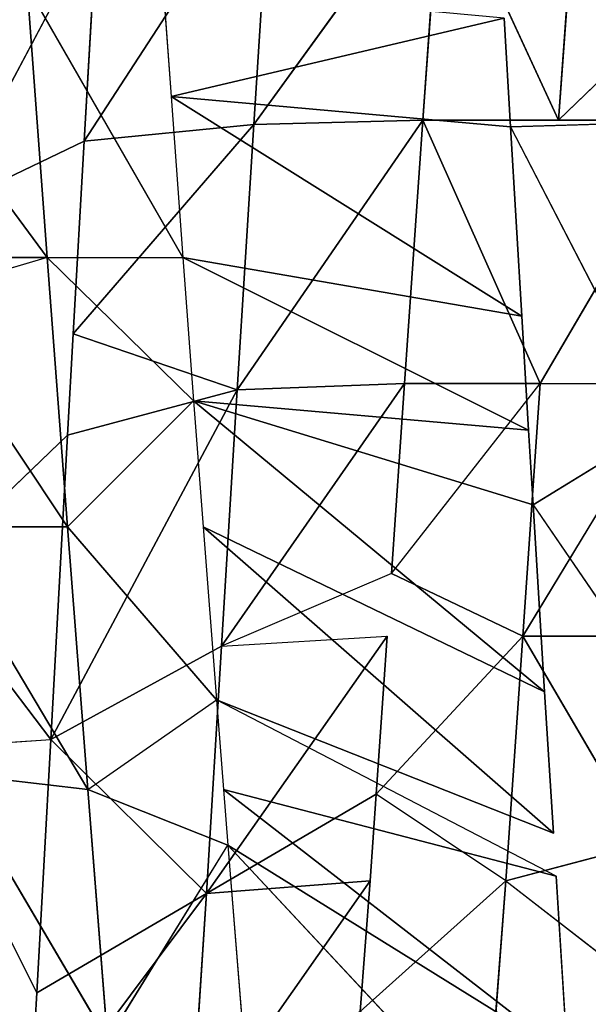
# Model space of a CAD drawing. Extents: x 0 to 40, y 0 to 81.9.
# Tile 359 of 623: x 7.99 to 8.356, y 74.213 to 74.847. Entities that reach past the tile are written whole.
import ezdxf

# ---------------------------------------------------------------- set-up
doc = ezdxf.new("R2010")
doc.units = 0
doc.header["$LTSCALE"] = 25.4
doc.layers.get('0').update_dxf_attribs({"color": 13, "linetype": 'CONTINUOUS'})

# ---------------------------------------------------------------- blocks, each defined once
blk = doc.blocks.new('ICE-TUBE-LED-S-8118_STL')
at = {"color": 0}
for p, q in [((75.14429, 14.19574, 47.57018), (75.01286, 14.09859, 47.56013)), ((75.14429, 14.19574, 47.57018), (75.01286, 14.09859, 47.56013)), ((74.6966, 14.18408, 44.11565), (74.53928, 14.10525, 44.16475)), ((74.6966, 14.18408, 44.11565), (74.70245, 14.09626, 44.1141)), ((74.83939, 14.08554, 47.52956), (74.98769, 14.18422, 47.55693)), ((74.83939, 14.08554, 47.52956), (74.98769, 14.18422, 47.55693)), ((75.01286, 14.09859, 47.56013), (74.98769, 14.18422, 47.55693)), ((75.01286, 14.09859, 47.56013), (75.01286, 14.18609, 47.56013)), ((74.8099, 14.17789, 44.08908), (74.70245, 14.09626, 44.1141)), ((74.8099, 14.17789, 44.08908), (74.89857, 14.08547, 44.07318)), ((74.83939, 14.17304, 47.52956), (74.6703, 14.07246, 47.47972)), ((74.83939, 14.17304, 47.52956), (74.6703, 14.07246, 47.47972)), ((74.83939, 14.17304, 47.52956), (74.83939, 14.08554, 47.52956)), ((74.83939, 14.17304, 47.52956), (74.83939, 14.08554, 47.52956)), ((75.04481, 14.16472, 44.05605), (75.0879, 14.07477, 44.05313)), ((75.04481, 14.16472, 44.05605), (75.22966, 14.06658, 44.05025)), ((74.68064, 14.16077, 47.48338), (74.50874, 14.0596, 47.41169)), ((74.68064, 14.16077, 47.48338), (74.50874, 14.0596, 47.41169)), ((74.68064, 14.16077, 47.48338), (74.6703, 14.07246, 47.47972)), ((74.68064, 14.16077, 47.48338), (74.6703, 14.07246, 47.47972)), ((74.45027, 14.11043, 44.19919), (74.6033, 13.99588, 44.34304)), ((74.45027, 14.11043, 44.19919), (74.6033, 13.99588, 44.34304)), ((74.53928, 14.10525, 44.16475), (74.45027, 14.11043, 44.19919)), ((75.01286, 14.09859, 47.56013), (75.18743, 14.11136, 47.57108)), ((75.01286, 14.09859, 47.56013), (75.18743, 14.11136, 47.57108)), ((75.18743, 14.11136, 47.57108), (75.01286, 14.01109, 47.56013)), ((74.70245, 14.09626, 44.1141), (74.53928, 14.10525, 44.16475)), ((74.6033, 13.99588, 44.34304), (74.53928, 14.10525, 44.16475)), ((74.70245, 14.09626, 44.1141), (74.53928, 14.10525, 44.16475)), ((74.6033, 13.99588, 44.34304), (74.53928, 14.10525, 44.16475)), ((74.6033, 13.99588, 44.34304), (74.70245, 14.09626, 44.1141)), ((74.6033, 13.99588, 44.34304), (74.70245, 14.09626, 44.1141)), ((74.89857, 14.08547, 44.07318), (74.70245, 14.09626, 44.1141)), ((74.92769, 13.97609, 44.26037), (74.70245, 14.09626, 44.1141)), ((74.89857, 14.08547, 44.07318), (74.70245, 14.09626, 44.1141)), ((74.92769, 13.97609, 44.26037), (74.70245, 14.09626, 44.1141)), ((74.76254, 13.98617, 44.29423), (74.70245, 14.09626, 44.1141)), ((74.76254, 13.98617, 44.29423), (74.70245, 14.09626, 44.1141)), ((75.01286, 14.09859, 47.56013), (74.83939, 14.08554, 47.52956)), ((75.01286, 14.09859, 47.56013), (74.83939, 14.08554, 47.52956)), ((74.92052, 14.00419, 47.54636), (75.01286, 14.09859, 47.56013)), ((75.01286, 14.09859, 47.56013), (75.01286, 14.01109, 47.56013)), ((74.6703, 14.07246, 47.47972), (74.83939, 14.08554, 47.52956)), ((74.6703, 14.07246, 47.47972), (74.83939, 14.08554, 47.52956)), ((74.83939, 14.08554, 47.52956), (74.72792, 13.98946, 47.49904)), ((74.92052, 14.00419, 47.54636), (74.83939, 14.08554, 47.52956)), ((74.89857, 14.08547, 44.07318), (74.92769, 13.97609, 44.26037)), ((74.96387, 14.08181, 44.06415), (74.89857, 14.08547, 44.07318)), ((74.89857, 14.08547, 44.07318), (74.92769, 13.97609, 44.26037)), ((74.96387, 14.08181, 44.06415), (74.92769, 13.97609, 44.26037)), ((74.96387, 14.08181, 44.06415), (74.92769, 13.97609, 44.26037)), ((74.96387, 14.08181, 44.06415), (75.09863, 13.96539, 44.24227)), ((75.0879, 14.07477, 44.05313), (74.96387, 14.08181, 44.06415)), ((74.96387, 14.08181, 44.06415), (75.09863, 13.96539, 44.24227)), ((75.22966, 14.06658, 44.05025), (75.0879, 14.07477, 44.05313)), ((75.0879, 14.07477, 44.05313), (75.09863, 13.96539, 44.24227)), ((75.22966, 14.06658, 44.05025), (75.0879, 14.07477, 44.05313)), ((75.0879, 14.07477, 44.05313), (75.09863, 13.96539, 44.24227)), ((74.6703, 14.07246, 47.47972), (74.50874, 14.0596, 47.41169)), ((74.6703, 14.07246, 47.47972), (74.50874, 14.0596, 47.41169)), ((74.6703, 14.07246, 47.47972), (74.63442, 13.98214, 47.46643)), ((74.6703, 14.07246, 47.47972), (74.72792, 13.98946, 47.49904)), ((74.50874, 14.0596, 47.41169), (74.63442, 13.98214, 47.46643)), ((75.18743, 14.02386, 47.57108), (75.11671, 14.01873, 47.56899)), ((74.97508, 13.79275, 47.93718), (75.11671, 14.01873, 47.56899)), ((74.97508, 13.79275, 47.93718), (75.11671, 14.01873, 47.56899)), ((75.11671, 14.01873, 47.56899), (75.01286, 14.01109, 47.56013)), ((75.09703, 13.79998, 47.94737), (75.11671, 14.01873, 47.56899)), ((75.09703, 13.79998, 47.94737), (75.11671, 14.01873, 47.56899)), ((75.11671, 14.01873, 47.56899), (75.167, 13.80408, 47.94975)), ((75.11671, 14.01873, 47.56899), (75.167, 13.80408, 47.94975)), ((74.90181, 13.78835, 47.92732), (75.01286, 14.01109, 47.56013)), ((74.90181, 13.78835, 47.92732), (75.01286, 14.01109, 47.56013)), ((75.01286, 14.01109, 47.56013), (74.92052, 14.00419, 47.54636)), ((74.97508, 13.79275, 47.93718), (75.01286, 14.01109, 47.56013)), ((74.97508, 13.79275, 47.93718), (75.01286, 14.01109, 47.56013)), ((74.44637, 14.0062, 44.40811), (74.61144, 13.89052, 44.54261)), ((74.6033, 13.99588, 44.34304), (74.44637, 14.0062, 44.40811)), ((74.6033, 13.99588, 44.34304), (74.44637, 14.0062, 44.40811)), ((74.44637, 14.0062, 44.40811), (74.61144, 13.89052, 44.54261)), ((74.73308, 13.77807, 47.89368), (74.92052, 14.00419, 47.54636)), ((74.73308, 13.77807, 47.89368), (74.92052, 14.00419, 47.54636)), ((74.92052, 14.00419, 47.54636), (74.83939, 13.99804, 47.52956)), ((74.85352, 13.78544, 47.91927), (74.92052, 14.00419, 47.54636)), ((74.85352, 13.78544, 47.91927), (74.92052, 14.00419, 47.54636)), ((74.92052, 14.00419, 47.54636), (74.90181, 13.78835, 47.92732)), ((74.92052, 14.00419, 47.54636), (74.90181, 13.78835, 47.92732)), ((74.64214, 13.77244, 47.869), (74.83939, 13.99804, 47.52956)), ((74.64214, 13.77244, 47.869), (74.83939, 13.99804, 47.52956)), ((74.83939, 13.99804, 47.52956), (74.72792, 13.98946, 47.49904)), ((74.73308, 13.77807, 47.89368), (74.83939, 13.99804, 47.52956)), ((74.73308, 13.77807, 47.89368), (74.83939, 13.99804, 47.52956)), ((74.66733, 13.8865, 44.52134), (74.6033, 13.99588, 44.34304)), ((74.6033, 13.99588, 44.34304), (74.76912, 13.87951, 44.48865)), ((74.6033, 13.99588, 44.34304), (74.76912, 13.87951, 44.48865)), ((74.6033, 13.99588, 44.34304), (74.76254, 13.98617, 44.29423)), ((74.6033, 13.99588, 44.34304), (74.61144, 13.89052, 44.54261)), ((74.6033, 13.99588, 44.34304), (74.61144, 13.89052, 44.54261)), ((74.66733, 13.8865, 44.52134), (74.6033, 13.99588, 44.34304)), ((74.6033, 13.99588, 44.34304), (74.76254, 13.98617, 44.29423)), ((74.49844, 13.76339, 47.82007), (74.6703, 13.98496, 47.47972)), ((74.49844, 13.76339, 47.82007), (74.6703, 13.98496, 47.47972)), ((74.61448, 13.77071, 47.86055), (74.72792, 13.98946, 47.49904)), ((74.61448, 13.77071, 47.86055), (74.6703, 13.98496, 47.47972)), ((74.61448, 13.77071, 47.86055), (74.6703, 13.98496, 47.47972)), ((74.6703, 13.98496, 47.47972), (74.63442, 13.98214, 47.46643)), ((74.64214, 13.77244, 47.869), (74.72792, 13.98946, 47.49904)), ((74.72792, 13.98946, 47.49904), (74.6703, 13.98496, 47.47972)), ((74.76254, 13.98617, 44.29423), (74.76912, 13.87951, 44.48865)), ((74.93188, 13.86844, 44.45164), (74.76254, 13.98617, 44.29423)), ((74.76254, 13.98617, 44.29423), (74.92769, 13.97609, 44.26037)), ((74.93188, 13.86844, 44.45164), (74.76254, 13.98617, 44.29423)), ((74.80943, 13.8768, 44.47778), (74.76254, 13.98617, 44.29423)), ((74.76254, 13.98617, 44.29423), (74.92769, 13.97609, 44.26037)), ((74.39281, 13.75662, 47.77585), (74.63442, 13.98214, 47.46643)), ((74.39281, 13.75662, 47.77585), (74.63442, 13.98214, 47.46643)), ((74.49844, 13.76339, 47.82007), (74.63442, 13.98214, 47.46643)), ((74.49844, 13.76339, 47.82007), (74.63442, 13.98214, 47.46643)), ((74.63442, 13.98214, 47.46643), (74.50874, 13.9721, 47.41169)), ((74.93188, 13.86844, 44.45164), (74.92769, 13.97609, 44.26037)), ((74.92769, 13.97609, 44.26037), (75.10145, 13.85658, 44.43188)), ((74.93188, 13.86844, 44.45164), (74.92769, 13.97609, 44.26037)), ((75.09863, 13.96539, 44.24227), (74.92769, 13.97609, 44.26037)), ((75.09863, 13.96539, 44.24227), (74.92769, 13.97609, 44.26037)), ((74.92769, 13.97609, 44.26037), (75.10145, 13.85658, 44.43188)), ((75.10145, 13.85658, 44.43188), (75.09863, 13.96539, 44.24227)), ((75.09863, 13.96539, 44.24227), (75.26505, 13.84482, 44.4303)), ((75.09863, 13.96539, 44.24227), (75.26505, 13.84482, 44.4303)), ((75.09863, 13.96539, 44.24227), (75.27309, 13.95419, 44.24103)), ((75.10145, 13.85658, 44.43188), (75.09863, 13.96539, 44.24227)), ((75.09863, 13.96539, 44.24227), (75.27309, 13.95419, 44.24103)), ((74.52728, 13.89683, 44.5794), (74.61144, 13.80302, 44.54261)), ((74.52728, 13.89683, 44.5794), (74.61144, 13.89052, 44.54261)), ((74.61144, 13.89052, 44.54261), (74.66733, 13.8865, 44.52134)), ((74.61144, 13.80302, 44.54261), (74.66733, 13.8865, 44.52134)), ((74.76912, 13.79201, 44.48865), (74.66733, 13.8865, 44.52134)), ((74.66733, 13.8865, 44.52134), (74.76912, 13.87951, 44.48865)), ((74.80943, 13.8768, 44.47778), (74.76912, 13.79201, 44.48865)), ((74.80943, 13.8768, 44.47778), (74.93188, 13.78094, 44.45164)), ((74.80943, 13.8768, 44.47778), (74.93188, 13.86844, 44.45164)), ((74.93188, 13.86844, 44.45164), (74.93188, 13.78094, 44.45164)), ((74.93188, 13.86844, 44.45164), (75.10145, 13.85658, 44.43188)), ((74.93188, 13.86844, 44.45164), (75.10145, 13.85658, 44.43188)), ((75.10145, 13.85658, 44.43188), (75.10145, 13.76908, 44.43188)), ((75.10145, 13.85658, 44.43188), (75.26505, 13.84482, 44.4303)), ((75.10145, 13.85658, 44.43188), (75.10145, 13.76908, 44.43188)), ((75.10145, 13.85658, 44.43188), (75.26505, 13.84482, 44.4303)), ((75.26505, 13.84482, 44.4303), (75.10145, 13.76908, 44.43188)), ((75.26505, 13.84482, 44.4303), (75.10145, 13.76908, 44.43188)), ((74.61144, 13.80302, 44.54261), (74.45696, 13.81484, 44.6148)), ((74.61144, 13.80302, 44.54261), (74.45696, 13.81484, 44.6148)), ((74.61144, 13.80302, 44.54261), (74.54726, 13.7203, 44.57014)), ((74.61144, 13.80302, 44.54261), (74.63504, 13.71381, 44.53333)), ((74.61144, 13.80302, 44.54261), (74.76912, 13.79201, 44.48865)), ((74.61144, 13.80302, 44.54261), (74.76912, 13.79201, 44.48865)), ((75.167, 13.80408, 47.94975), (75.09703, 13.79998, 47.94737)), ((75.09703, 13.79998, 47.94737), (74.90544, 13.70107, 47.92788)), ((75.09703, 13.79998, 47.94737), (74.97508, 13.79275, 47.93718)), ((75.09703, 13.79998, 47.94737), (75.09976, 13.71264, 47.94751)), ((74.76912, 13.79201, 44.48865), (74.63504, 13.71381, 44.53333)), ((74.76912, 13.79201, 44.48865), (74.63504, 13.71381, 44.53333)), ((74.76912, 13.70451, 44.48865), (74.76912, 13.79201, 44.48865)), ((74.93188, 13.78094, 44.45164), (74.76912, 13.79201, 44.48865)), ((74.93188, 13.78094, 44.45164), (74.76912, 13.79201, 44.48865)), ((74.76912, 13.79201, 44.48865), (74.93188, 13.69344, 44.45164)), ((74.90181, 13.78835, 47.92732), (74.85352, 13.78544, 47.91927)), ((74.97508, 13.79275, 47.93718), (74.90181, 13.78835, 47.92732)), ((74.85352, 13.78544, 47.91927), (74.71317, 13.68935, 47.88868)), ((74.85352, 13.78544, 47.91927), (74.73308, 13.77807, 47.89368)), ((74.85352, 13.78544, 47.91927), (74.90544, 13.70107, 47.92788)), ((74.73308, 13.77807, 47.89368), (74.64214, 13.77244, 47.869)), ((74.93188, 13.78094, 44.45164), (75.10145, 13.68158, 44.43188)), ((74.93188, 13.78094, 44.45164), (74.93188, 13.69344, 44.45164)), ((74.61448, 13.77071, 47.86055), (74.49844, 13.76339, 47.82007)), ((75.10145, 13.76908, 44.43188), (75.10145, 13.68158, 44.43188)), ((75.27506, 13.75659, 44.43076), (75.10145, 13.76908, 44.43188)), ((75.27506, 13.75659, 44.43076), (75.10145, 13.76908, 44.43188)), ((75.10145, 13.76908, 44.43188), (75.19225, 13.67509, 44.4289))]:
    blk.add_line(p, q, dxfattribs=at)
mesh = blk.add_polyface(dxfattribs=at)
corners = [(81.99833, 18.65613, 0), (32.39832, 18.53461, 0), (32.39832, 18.65613, 0), (33.41051, 17.76106, 0), (34.4478, 16.85461, 0), (35.42089, 15.87956, 0), (36.32527, 14.84046, 0), (37.15673, 13.74214, 0), (37.91139, 12.58971, 0), (38.58575, 11.38851, 0), (39.17668, 10.14416, 0), (39.68142, 8.86242, 0), (40.09764, 7.54925, 0), (40.42338, 6.21078, 0), (40.65715, 4.85321, 0), (40.79784, 3.48288, 0), (40.84481, 2.10613, 0), (81.99833, -14.44387, 0), (33.41051, -13.5488, 0), (32.39832, -14.44387, 0), (32.39832, -14.32234, 0), (34.4478, -12.64234, 0), (35.42089, -11.6673, 0), (36.32527, -10.6282, 0), (37.15673, -9.52987, 0), (37.91139, -8.37744, 0), (38.58575, -7.17625, 0), (39.17668, -5.93189, 0), (39.68142, -4.65015, 0), (40.09764, -3.33699, 0), (40.42338, -1.99851, 0), (40.65715, -0.64095, 0), (40.79784, 0.72939, 0)]
mesh.append_faces([[corners[k] for k in face] for face in [(0, 1, 2), (18, 19, 20)]], dxfattribs={"vtx0": -1, "color": 0})
mesh.append_faces([[corners[k] for k in face] for face in [(1, 0, 3), (3, 0, 4), (4, 0, 5), (5, 0, 6), (6, 0, 7), (7, 0, 8), (8, 0, 9), (9, 0, 10), (10, 0, 11), (11, 0, 12), (12, 0, 13), (13, 0, 14), (14, 0, 15), (15, 0, 16), (19, 18, 17)]], dxfattribs={"vtx0": -1, "vtx1": -1, "color": 0})
mesh.append_faces([[corners[k] for k in face] for face in [(16, 0, 17), (17, 18, 21), (17, 21, 22), (17, 22, 23), (17, 23, 24), (17, 24, 25), (17, 25, 26), (17, 26, 27), (17, 27, 28), (17, 28, 29), (17, 29, 30), (17, 30, 31), (17, 31, 32), (17, 32, 16)]], dxfattribs={"vtx0": -1, "vtx2": -1, "color": 0})
mesh = blk.add_polyface(dxfattribs=at)
corners = [(81.99833, -14.44387, 92), (32.39832, -14.32234, 92), (32.39832, -14.44387, 92), (33.41051, -13.5488, 92), (34.4478, -12.64234, 92), (35.42089, -11.6673, 92), (36.32527, -10.6282, 92), (37.15673, -9.52987, 92), (37.91139, -8.37744, 92), (38.58575, -7.17625, 92), (39.17668, -5.93189, 92), (39.68142, -4.65015, 92), (40.09764, -3.33699, 92), (40.42338, -1.99851, 92), (40.65715, -0.64095, 92), (40.79784, 0.72939, 92), (40.84481, 2.10613, 92), (33.41051, 17.76106, 92), (32.39832, 18.65613, 92), (32.39832, 18.53461, 92), (81.99833, 18.65613, 92), (34.4478, 16.85461, 92), (35.42089, 15.87956, 92), (36.32527, 14.84046, 92), (37.15673, 13.74214, 92), (37.91139, 12.58971, 92), (38.58575, 11.38851, 92), (39.17668, 10.14416, 92), (39.68142, 8.86242, 92), (40.09764, 7.54925, 92), (40.42338, 6.21078, 92), (40.65715, 4.85321, 92), (40.79784, 3.48288, 92)]
mesh.append_faces([[corners[k] for k in face] for face in [(0, 1, 2), (17, 18, 19)]], dxfattribs={"vtx0": -1, "color": 0})
mesh.append_faces([[corners[k] for k in face] for face in [(1, 0, 3), (3, 0, 4), (4, 0, 5), (5, 0, 6), (6, 0, 7), (7, 0, 8), (8, 0, 9), (9, 0, 10), (10, 0, 11), (11, 0, 12), (12, 0, 13), (13, 0, 14), (14, 0, 15), (15, 0, 16), (18, 17, 20), (20, 16, 0)]], dxfattribs={"vtx0": -1, "vtx1": -1, "color": 0})
mesh.append_faces([[corners[k] for k in face] for face in [(20, 17, 21), (20, 21, 22), (20, 22, 23), (20, 23, 24), (20, 24, 25), (20, 25, 26), (20, 26, 27), (20, 27, 28), (20, 28, 29), (20, 29, 30), (20, 30, 31), (20, 31, 32), (20, 32, 16)]], dxfattribs={"vtx0": -1, "vtx2": -1, "color": 0})
mesh = blk.add_polyface(dxfattribs=at)
corners = [(82.19833, -12.64387, 2), (64.19833, 16.85613, 2), (64.19833, -12.64387, 2), (82.19833, 16.85613, 2)]
mesh.append_faces([[corners[k] for k in face] for face in [(0, 1, 2), (1, 0, 3)]], dxfattribs={"vtx0": -1, "color": 0})
mesh = blk.add_polyface(dxfattribs=at)
corners = [(64.19833, 16.85613, 90), (82.19833, -12.64387, 90), (64.19833, -12.64387, 90), (82.19833, 16.85613, 90)]
mesh.append_faces([[corners[k] for k in face] for face in [(0, 1, 2), (1, 0, 3)]], dxfattribs={"vtx0": -1, "color": 0})
mesh = blk.add_polyface(dxfattribs=at)
corners = [(75.18743, 14.11136, 47.57108), (75.14429, 14.19574, 47.57018), (75.01286, 14.09859, 47.56013)]
mesh.append_faces([[corners[k] for k in face] for face in [(0, 1, 2)]], dxfattribs={"color": 0})
mesh = blk.add_polyface(dxfattribs=at)
corners = [(75.14429, 14.19574, 47.57018), (75.01286, 14.18609, 47.56013), (75.01286, 14.09859, 47.56013)]
mesh.append_faces([[corners[k] for k in face] for face in [(0, 1, 2)]], dxfattribs={"color": 0})
mesh = blk.add_polyface(dxfattribs=at)
corners = [(74.70245, 14.09626, 44.1141), (74.53928, 14.10525, 44.16475), (74.6966, 14.18408, 44.11565)]
mesh.append_faces([[corners[k] for k in face] for face in [(0, 1, 2)]], dxfattribs={"color": 0})
mesh = blk.add_polyface(dxfattribs=at)
corners = [(74.98769, 14.18422, 47.55693), (74.83939, 14.17304, 47.52956), (74.83939, 14.08554, 47.52956)]
mesh.append_faces([[corners[k] for k in face] for face in [(0, 1, 2)]], dxfattribs={"color": 0})
mesh = blk.add_polyface(dxfattribs=at)
corners = [(75.01286, 14.09859, 47.56013), (74.98769, 14.18422, 47.55693), (74.83939, 14.08554, 47.52956)]
mesh.append_faces([[corners[k] for k in face] for face in [(0, 1, 2)]], dxfattribs={"color": 0})
mesh = blk.add_polyface(dxfattribs=at)
corners = [(74.89857, 14.08547, 44.07318), (74.70245, 14.09626, 44.1141), (74.8099, 14.17789, 44.08908)]
mesh.append_faces([[corners[k] for k in face] for face in [(0, 1, 2)]], dxfattribs={"color": 0})
mesh = blk.add_polyface(dxfattribs=at)
corners = [(74.83939, 14.17304, 47.52956), (74.6703, 14.07246, 47.47972), (74.83939, 14.08554, 47.52956)]
mesh.append_faces([[corners[k] for k in face] for face in [(0, 1, 2)]], dxfattribs={"color": 0})
mesh = blk.add_polyface(dxfattribs=at)
corners = [(74.83939, 14.17304, 47.52956), (74.68064, 14.16077, 47.48338), (74.6703, 14.07246, 47.47972)]
mesh.append_faces([[corners[k] for k in face] for face in [(0, 1, 2)]], dxfattribs={"color": 0})
mesh = blk.add_polyface(dxfattribs=at)
corners = [(75.22966, 14.06658, 44.05025), (75.0879, 14.07477, 44.05313), (75.04481, 14.16472, 44.05605)]
mesh.append_faces([[corners[k] for k in face] for face in [(0, 1, 2)]], dxfattribs={"color": 0})
mesh = blk.add_polyface(dxfattribs=at)
corners = [(74.68064, 14.16077, 47.48338), (74.50874, 14.0596, 47.41169), (74.6703, 14.07246, 47.47972)]
mesh.append_faces([[corners[k] for k in face] for face in [(0, 1, 2)]], dxfattribs={"color": 0})
mesh = blk.add_polyface(dxfattribs=at)
corners = [(74.68064, 14.16077, 47.48338), (74.53484, 14.1492, 47.42414), (74.50874, 14.0596, 47.41169)]
mesh.append_faces([[corners[k] for k in face] for face in [(0, 1, 2)]], dxfattribs={"color": 0})
mesh = blk.add_polyface(dxfattribs=at)
corners = [(74.44637, 14.0062, 44.40811), (74.45027, 14.11043, 44.19919), (74.6033, 13.99588, 44.34304)]
mesh.append_faces([[corners[k] for k in face] for face in [(0, 1, 2)]], dxfattribs={"color": 0})
mesh = blk.add_polyface(dxfattribs=at)
corners = [(74.6033, 13.99588, 44.34304), (74.45027, 14.11043, 44.19919), (74.53928, 14.10525, 44.16475)]
mesh.append_faces([[corners[k] for k in face] for face in [(0, 1, 2)]], dxfattribs={"color": 0})
mesh = blk.add_polyface(dxfattribs=at)
corners = [(75.18743, 14.11136, 47.57108), (75.01286, 14.09859, 47.56013), (75.01286, 14.01109, 47.56013)]
mesh.append_faces([[corners[k] for k in face] for face in [(0, 1, 2)]], dxfattribs={"color": 0})
mesh = blk.add_polyface(dxfattribs=at)
corners = [(74.6033, 13.99588, 44.34304), (74.53928, 14.10525, 44.16475), (74.70245, 14.09626, 44.1141)]
mesh.append_faces([[corners[k] for k in face] for face in [(0, 1, 2)]], dxfattribs={"color": 0})
mesh = blk.add_polyface(dxfattribs=at)
corners = [(74.6033, 13.99588, 44.34304), (74.70245, 14.09626, 44.1141), (74.76254, 13.98617, 44.29423)]
mesh.append_faces([[corners[k] for k in face] for face in [(0, 1, 2)]], dxfattribs={"color": 0})
mesh = blk.add_polyface(dxfattribs=at)
corners = [(74.92769, 13.97609, 44.26037), (74.70245, 14.09626, 44.1141), (74.89857, 14.08547, 44.07318)]
mesh.append_faces([[corners[k] for k in face] for face in [(0, 1, 2)]], dxfattribs={"color": 0})
mesh = blk.add_polyface(dxfattribs=at)
corners = [(74.76254, 13.98617, 44.29423), (74.70245, 14.09626, 44.1141), (74.92769, 13.97609, 44.26037)]
mesh.append_faces([[corners[k] for k in face] for face in [(0, 1, 2)]], dxfattribs={"color": 0})
mesh = blk.add_polyface(dxfattribs=at)
corners = [(75.01286, 14.09859, 47.56013), (74.83939, 14.08554, 47.52956), (74.92052, 14.00419, 47.54636)]
mesh.append_faces([[corners[k] for k in face] for face in [(0, 1, 2)]], dxfattribs={"color": 0})
mesh = blk.add_polyface(dxfattribs=at)
corners = [(74.83939, 14.08554, 47.52956), (74.6703, 14.07246, 47.47972), (74.72792, 13.98946, 47.49904)]
mesh.append_faces([[corners[k] for k in face] for face in [(0, 1, 2)]], dxfattribs={"color": 0})
mesh = blk.add_polyface(dxfattribs=at)
corners = [(74.92769, 13.97609, 44.26037), (74.89857, 14.08547, 44.07318), (74.96387, 14.08181, 44.06415)]
mesh.append_faces([[corners[k] for k in face] for face in [(0, 1, 2)]], dxfattribs={"color": 0})
mesh = blk.add_polyface(dxfattribs=at)
corners = [(74.92769, 13.97609, 44.26037), (74.96387, 14.08181, 44.06415), (75.09863, 13.96539, 44.24227)]
mesh.append_faces([[corners[k] for k in face] for face in [(0, 1, 2)]], dxfattribs={"color": 0})
mesh = blk.add_polyface(dxfattribs=at)
corners = [(75.09863, 13.96539, 44.24227), (74.96387, 14.08181, 44.06415), (75.0879, 14.07477, 44.05313)]
mesh.append_faces([[corners[k] for k in face] for face in [(0, 1, 2)]], dxfattribs={"color": 0})
mesh = blk.add_polyface(dxfattribs=at)
corners = [(75.27309, 13.95419, 44.24103), (75.0879, 14.07477, 44.05313), (75.22966, 14.06658, 44.05025), (75.09863, 13.96539, 44.24227)]
mesh.append_faces([[corners[k] for k in face] for face in [(0, 1, 2), (1, 0, 3)]], dxfattribs={"vtx0": -1, "color": 0})
mesh = blk.add_polyface(dxfattribs=at)
corners = [(74.6703, 14.07246, 47.47972), (74.50874, 14.0596, 47.41169), (74.63442, 13.98214, 47.46643)]
mesh.append_faces([[corners[k] for k in face] for face in [(0, 1, 2)]], dxfattribs={"color": 0})
mesh = blk.add_polyface(dxfattribs=at)
corners = [(75.167, 13.80408, 47.94975), (75.18743, 14.02386, 47.57108), (75.11671, 14.01873, 47.56899)]
mesh.append_faces([[corners[k] for k in face] for face in [(0, 1, 2)]], dxfattribs={"color": 0})
mesh = blk.add_polyface(dxfattribs=at)
corners = [(74.97508, 13.79275, 47.93718), (75.11671, 14.01873, 47.56899), (75.01286, 14.01109, 47.56013)]
mesh.append_faces([[corners[k] for k in face] for face in [(0, 1, 2)]], dxfattribs={"color": 0})
mesh = blk.add_polyface(dxfattribs=at)
corners = [(75.09703, 13.79998, 47.94737), (75.11671, 14.01873, 47.56899), (74.97508, 13.79275, 47.93718)]
mesh.append_faces([[corners[k] for k in face] for face in [(0, 1, 2)]], dxfattribs={"color": 0})
mesh = blk.add_polyface(dxfattribs=at)
corners = [(75.167, 13.80408, 47.94975), (75.11671, 14.01873, 47.56899), (75.09703, 13.79998, 47.94737)]
mesh.append_faces([[corners[k] for k in face] for face in [(0, 1, 2)]], dxfattribs={"color": 0})
mesh = blk.add_polyface(dxfattribs=at)
corners = [(74.90181, 13.78835, 47.92732), (75.01286, 14.01109, 47.56013), (74.92052, 14.00419, 47.54636)]
mesh.append_faces([[corners[k] for k in face] for face in [(0, 1, 2)]], dxfattribs={"color": 0})
mesh = blk.add_polyface(dxfattribs=at)
corners = [(74.97508, 13.79275, 47.93718), (75.01286, 14.01109, 47.56013), (74.90181, 13.78835, 47.92732)]
mesh.append_faces([[corners[k] for k in face] for face in [(0, 1, 2)]], dxfattribs={"color": 0})
mesh = blk.add_polyface(dxfattribs=at)
corners = [(74.52728, 13.89683, 44.5794), (74.44637, 14.0062, 44.40811), (74.61144, 13.89052, 44.54261)]
mesh.append_faces([[corners[k] for k in face] for face in [(0, 1, 2)]], dxfattribs={"color": 0})
mesh = blk.add_polyface(dxfattribs=at)
corners = [(74.61144, 13.89052, 44.54261), (74.44637, 14.0062, 44.40811), (74.6033, 13.99588, 44.34304)]
mesh.append_faces([[corners[k] for k in face] for face in [(0, 1, 2)]], dxfattribs={"color": 0})
mesh = blk.add_polyface(dxfattribs=at)
corners = [(74.73308, 13.77807, 47.89368), (74.92052, 14.00419, 47.54636), (74.83939, 13.99804, 47.52956)]
mesh.append_faces([[corners[k] for k in face] for face in [(0, 1, 2)]], dxfattribs={"color": 0})
mesh = blk.add_polyface(dxfattribs=at)
corners = [(74.85352, 13.78544, 47.91927), (74.92052, 14.00419, 47.54636), (74.73308, 13.77807, 47.89368)]
mesh.append_faces([[corners[k] for k in face] for face in [(0, 1, 2)]], dxfattribs={"color": 0})
mesh = blk.add_polyface(dxfattribs=at)
corners = [(74.90181, 13.78835, 47.92732), (74.92052, 14.00419, 47.54636), (74.85352, 13.78544, 47.91927)]
mesh.append_faces([[corners[k] for k in face] for face in [(0, 1, 2)]], dxfattribs={"color": 0})
mesh = blk.add_polyface(dxfattribs=at)
corners = [(74.64214, 13.77244, 47.869), (74.83939, 13.99804, 47.52956), (74.72792, 13.98946, 47.49904)]
mesh.append_faces([[corners[k] for k in face] for face in [(0, 1, 2)]], dxfattribs={"color": 0})
mesh = blk.add_polyface(dxfattribs=at)
corners = [(74.73308, 13.77807, 47.89368), (74.83939, 13.99804, 47.52956), (74.64214, 13.77244, 47.869)]
mesh.append_faces([[corners[k] for k in face] for face in [(0, 1, 2)]], dxfattribs={"color": 0})
mesh = blk.add_polyface(dxfattribs=at)
corners = [(74.66733, 13.8865, 44.52134), (74.6033, 13.99588, 44.34304), (74.76912, 13.87951, 44.48865)]
mesh.append_faces([[corners[k] for k in face] for face in [(0, 1, 2)]], dxfattribs={"color": 0})
mesh = blk.add_polyface(dxfattribs=at)
corners = [(74.76912, 13.87951, 44.48865), (74.6033, 13.99588, 44.34304), (74.76254, 13.98617, 44.29423)]
mesh.append_faces([[corners[k] for k in face] for face in [(0, 1, 2)]], dxfattribs={"color": 0})
mesh = blk.add_polyface(dxfattribs=at)
corners = [(74.61144, 13.89052, 44.54261), (74.6033, 13.99588, 44.34304), (74.66733, 13.8865, 44.52134)]
mesh.append_faces([[corners[k] for k in face] for face in [(0, 1, 2)]], dxfattribs={"color": 0})
mesh = blk.add_polyface(dxfattribs=at)
corners = [(74.49844, 13.76339, 47.82007), (74.6703, 13.98496, 47.47972), (74.63442, 13.98214, 47.46643)]
mesh.append_faces([[corners[k] for k in face] for face in [(0, 1, 2)]], dxfattribs={"color": 0})
mesh = blk.add_polyface(dxfattribs=at)
corners = [(74.61448, 13.77071, 47.86055), (74.6703, 13.98496, 47.47972), (74.49844, 13.76339, 47.82007)]
mesh.append_faces([[corners[k] for k in face] for face in [(0, 1, 2)]], dxfattribs={"color": 0})
mesh = blk.add_polyface(dxfattribs=at)
corners = [(74.61448, 13.77071, 47.86055), (74.72792, 13.98946, 47.49904), (74.6703, 13.98496, 47.47972)]
mesh.append_faces([[corners[k] for k in face] for face in [(0, 1, 2)]], dxfattribs={"color": 0})
mesh = blk.add_polyface(dxfattribs=at)
corners = [(74.93188, 13.86844, 44.45164), (74.76254, 13.98617, 44.29423), (74.92769, 13.97609, 44.26037)]
mesh.append_faces([[corners[k] for k in face] for face in [(0, 1, 2)]], dxfattribs={"color": 0})
mesh = blk.add_polyface(dxfattribs=at)
corners = [(74.80943, 13.8768, 44.47778), (74.76254, 13.98617, 44.29423), (74.93188, 13.86844, 44.45164)]
mesh.append_faces([[corners[k] for k in face] for face in [(0, 1, 2)]], dxfattribs={"color": 0})
mesh = blk.add_polyface(dxfattribs=at)
corners = [(74.39281, 13.75662, 47.77585), (74.63442, 13.98214, 47.46643), (74.50874, 13.9721, 47.41169)]
mesh.append_faces([[corners[k] for k in face] for face in [(0, 1, 2)]], dxfattribs={"color": 0})
mesh = blk.add_polyface(dxfattribs=at)
corners = [(74.49844, 13.76339, 47.82007), (74.63442, 13.98214, 47.46643), (74.39281, 13.75662, 47.77585)]
mesh.append_faces([[corners[k] for k in face] for face in [(0, 1, 2)]], dxfattribs={"color": 0})
mesh = blk.add_polyface(dxfattribs=at)
corners = [(74.93188, 13.86844, 44.45164), (74.92769, 13.97609, 44.26037), (75.10145, 13.85658, 44.43188)]
mesh.append_faces([[corners[k] for k in face] for face in [(0, 1, 2)]], dxfattribs={"color": 0})
mesh = blk.add_polyface(dxfattribs=at)
corners = [(75.10145, 13.85658, 44.43188), (74.92769, 13.97609, 44.26037), (75.09863, 13.96539, 44.24227)]
mesh.append_faces([[corners[k] for k in face] for face in [(0, 1, 2)]], dxfattribs={"color": 0})
mesh = blk.add_polyface(dxfattribs=at)
corners = [(75.10145, 13.85658, 44.43188), (75.09863, 13.96539, 44.24227), (75.26505, 13.84482, 44.4303)]
mesh.append_faces([[corners[k] for k in face] for face in [(0, 1, 2)]], dxfattribs={"color": 0})
mesh = blk.add_polyface(dxfattribs=at)
corners = [(75.26505, 13.84482, 44.4303), (75.09863, 13.96539, 44.24227), (75.27309, 13.95419, 44.24103)]
mesh.append_faces([[corners[k] for k in face] for face in [(0, 1, 2)]], dxfattribs={"color": 0})
mesh = blk.add_polyface(dxfattribs=at)
corners = [(74.61144, 13.80302, 44.54261), (74.45696, 13.81484, 44.6148), (74.52728, 13.89683, 44.5794)]
mesh.append_faces([[corners[k] for k in face] for face in [(0, 1, 2)]], dxfattribs={"color": 0})
mesh = blk.add_polyface(dxfattribs=at)
corners = [(74.76912, 13.79201, 44.48865), (74.61144, 13.80302, 44.54261), (74.66733, 13.8865, 44.52134)]
mesh.append_faces([[corners[k] for k in face] for face in [(0, 1, 2)]], dxfattribs={"color": 0})
mesh = blk.add_polyface(dxfattribs=at)
corners = [(74.93188, 13.78094, 44.45164), (74.76912, 13.79201, 44.48865), (74.80943, 13.8768, 44.47778)]
mesh.append_faces([[corners[k] for k in face] for face in [(0, 1, 2)]], dxfattribs={"color": 0})
mesh = blk.add_polyface(dxfattribs=at)
corners = [(75.10145, 13.85658, 44.43188), (74.93188, 13.78094, 44.45164), (74.93188, 13.86844, 44.45164), (75.10145, 13.68158, 44.43188), (75.10145, 13.76908, 44.43188)]
mesh.append_faces([[corners[k] for k in face] for face in [(0, 1, 2), (3, 0, 4)]], dxfattribs={"vtx0": -1, "color": 0})
mesh.append_faces([[corners[k] for k in face] for face in [(1, 0, 3)]], dxfattribs={"vtx0": -1, "vtx1": -1, "color": 0})
mesh = blk.add_polyface(dxfattribs=at)
corners = [(75.26505, 13.84482, 44.4303), (75.10145, 13.76908, 44.43188), (75.10145, 13.85658, 44.43188)]
mesh.append_faces([[corners[k] for k in face] for face in [(0, 1, 2)]], dxfattribs={"color": 0})
mesh = blk.add_polyface(dxfattribs=at)
corners = [(75.27506, 13.75659, 44.43076), (75.10145, 13.76908, 44.43188), (75.26505, 13.84482, 44.4303)]
mesh.append_faces([[corners[k] for k in face] for face in [(0, 1, 2)]], dxfattribs={"color": 0})
mesh = blk.add_polyface(dxfattribs=at)
corners = [(74.61144, 13.80302, 44.54261), (74.54726, 13.7203, 44.57014), (74.45696, 13.81484, 44.6148)]
mesh.append_faces([[corners[k] for k in face] for face in [(0, 1, 2)]], dxfattribs={"color": 0})
mesh = blk.add_polyface(dxfattribs=at)
corners = [(74.76912, 13.79201, 44.48865), (74.63504, 13.71381, 44.53333), (74.61144, 13.80302, 44.54261)]
mesh.append_faces([[corners[k] for k in face] for face in [(0, 1, 2)]], dxfattribs={"color": 0})
mesh = blk.add_polyface(dxfattribs=at)
corners = [(75.09976, 13.71264, 47.94751), (75.09703, 13.79998, 47.94737), (74.90544, 13.70107, 47.92788)]
mesh.append_faces([[corners[k] for k in face] for face in [(0, 1, 2)]], dxfattribs={"color": 0})
mesh = blk.add_polyface(dxfattribs=at)
corners = [(74.76912, 13.70451, 44.48865), (74.63504, 13.71381, 44.53333), (74.76912, 13.79201, 44.48865)]
mesh.append_faces([[corners[k] for k in face] for face in [(0, 1, 2)]], dxfattribs={"color": 0})
mesh = blk.add_polyface(dxfattribs=at)
corners = [(74.93188, 13.69344, 44.45164), (74.76912, 13.79201, 44.48865), (74.93188, 13.78094, 44.45164)]
mesh.append_faces([[corners[k] for k in face] for face in [(0, 1, 2)]], dxfattribs={"color": 0})
mesh = blk.add_polyface(dxfattribs=at)
corners = [(74.90544, 13.70107, 47.92788), (74.85352, 13.78544, 47.91927), (74.71317, 13.68935, 47.88868)]
mesh.append_faces([[corners[k] for k in face] for face in [(0, 1, 2)]], dxfattribs={"color": 0})
mesh = blk.add_polyface(dxfattribs=at)
corners = [(75.27506, 13.75659, 44.43076), (75.19225, 13.67509, 44.4289), (75.10145, 13.76908, 44.43188)]
mesh.append_faces([[corners[k] for k in face] for face in [(0, 1, 2)]], dxfattribs={"color": 0})

msp = doc.modelspace()

# ---------------------------------------------------------------- block references
at = {"color": 8, "rotation": 90.00000000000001}
msp.add_blockref('ICE-TUBE-LED-S-8118_STL', (22.10613, -0.3188, 254.70001), dxfattribs=at)

doc.saveas('drawing.dxf')
